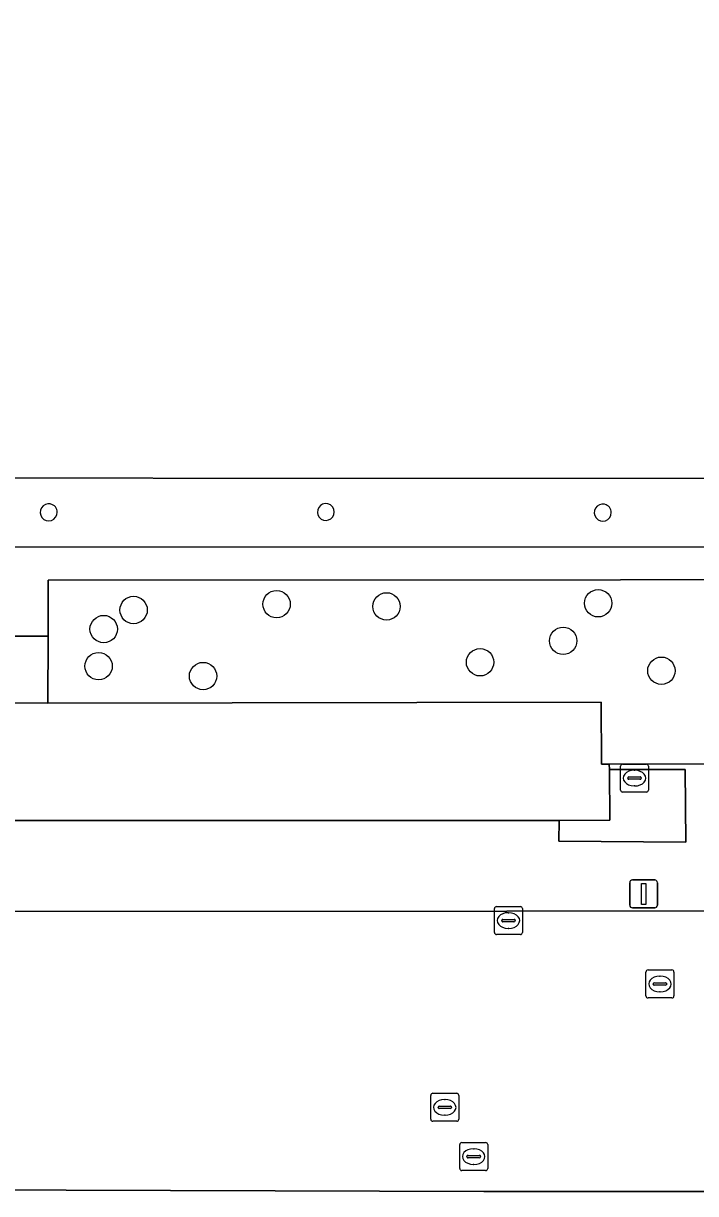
# Model space of a CAD drawing. Extents: x 161477 to 163040, y 383680 to 384871.
# Drawn here: x 162066.22 to 162090.24, y 384371.76 to 384413.59 of the extents above; entities that cross this region are included whole.
import ezdxf

# ---------------------------------------------------------------- set-up
doc = ezdxf.new("R2010")
doc.units = 0
for name, color, linetype in [('IMGEO_Boom', 7, 'Continuous'), ('IMGEO_Dek', 7, 'Continuous'), ('IMGEO_Groenvoorziening', 7, 'Continuous'), ('IMGEO_Kolk', 7, 'Continuous'), ('IMGEO_Lichtmast', 7, 'Continuous'), ('IMGEO_Pand', 7, 'Continuous'), ('IMGEO_Pijler', 7, 'Continuous'), ('IMGEO_Rijbaan_lokaal_open', 7, 'Continuous'), ('IMGEO_Rioolput', 7, 'Continuous'), ('IMGEO_Voetpad_gesloten', 7, 'Continuous'), ('IMGEO_Voetpad_open', 7, 'Continuous')]:
    doc.layers.add(name, color=color, linetype=linetype)

msp = doc.modelspace()

# ---------------------------------------------------------------- linework, layer by layer
at = {"layer": 'IMGEO_Boom'}
for centre in [(162070.16, 384392.62), (162075.27, 384392.83), (162079.2, 384392.75), (162086.76, 384392.86), (162069.09, 384391.94), (162085.51, 384391.52), (162068.91, 384390.61), (162082.54, 384390.75), (162089.02, 384390.45), (162072.64, 384390.26)]:
    msp.add_circle(centre, 0.489, dxfattribs=at)
at = {"layer": 'IMGEO_Dek'}
for points in [[(162016.214, 384442.257), (162015.054, 384442.255), (162015.016, 384443.265), (161993.643, 384443.253), (161993.64, 384438.307), (162016.268, 384438.277), (162016.246, 384396.013), (162017.388, 384394.875), (162106.902, 384394.881), (162107.988, 384395.951), (162108.014, 384445.858), (162106.924, 384446.971), (162017.382, 384446.986), (162016.244, 384445.862)], [(162105.571, 384424.666), (162105.581, 384397.327), (162036.109, 384397.35), (162028.657, 384397.34), (162018.726, 384397.348), (162018.715, 384444.502), (162028.652, 384444.512), (162036.096, 384444.512), (162095.634, 384444.493), (162100.47, 384444.483), (162105.539, 384444.489), (162105.549, 384433.398)]]:
    msp.add_lwpolyline(points, close=True, dxfattribs=at)
at = {"layer": 'IMGEO_Groenvoorziening'}
msp.add_lwpolyline([(162109.357, 384393.708), (162108.017, 384393.713), (162067.11, 384393.683), (162067.109, 384391.689), (162067.099, 384389.292), (162086.866, 384389.32), (162086.879, 384387.107), (162087.159, 384387.107), (162106.559, 384387.116), (162109.346, 384389.918)], close=True, dxfattribs=at)
at = {"layer": 'IMGEO_Kolk'}
for p, q in [((162083.055, 384381.091), (162083.055, 384381.943)), ((162083.13, 384382.017), (162083.982, 384382.017)), ((162083.543, 384381.797), (162083.568, 384381.797)), ((162084.056, 384381.943), (162084.056, 384381.091)), ((162083.314, 384381.511), (162083.314, 384381.523)), ((162083.752, 384381.474), (162083.354, 384381.474)), ((162083.357, 384381.56), (162083.755, 384381.56)), ((162083.798, 384381.523), (162083.798, 384381.511)), ((162083.982, 384381.017), (162083.13, 384381.017)), ((162083.566, 384381.237), (162083.541, 384381.237)), ((162081.813, 384372.653), (162081.813, 384373.505)), ((162081.888, 384373.579), (162082.74, 384373.579)), ((162082.814, 384373.505), (162082.814, 384372.653)), ((162082.072, 384373.073), (162082.072, 384373.085)), ((162082.51, 384373.036), (162082.112, 384373.036)), ((162082.115, 384373.122), (162082.513, 384373.122)), ((162082.301, 384373.359), (162082.326, 384373.359)), ((162082.556, 384373.085), (162082.556, 384373.073)), ((162082.74, 384372.579), (162081.888, 384372.579)), ((162082.324, 384372.799), (162082.299, 384372.799))]:
    msp.add_line(p, q, dxfattribs=at)
for points in [[(162083.055, 384381.091), (162083.055, 384381.943)], [(162083.13, 384382.017), (162083.982, 384382.017)], [(162084.056, 384381.943), (162084.056, 384381.091)], [(162083.982, 384381.017), (162083.13, 384381.017)], [(162081.813, 384372.653), (162081.813, 384373.505)], [(162081.888, 384373.579), (162082.74, 384373.579)], [(162082.814, 384373.505), (162082.814, 384372.653)], [(162082.74, 384372.579), (162081.888, 384372.579)]]:
    msp.add_lwpolyline(points, dxfattribs=at)
for centre, radius, start, end in [((162083.132, 384381.941), 0.0765, 91.552, 178.448), ((162083.132, 384381.941), 0.0765, 91.552, 178.448), ((162083.98, 384381.941), 0.0765, 1.552, 88.448), ((162083.98, 384381.941), 0.0765, 1.552, 88.448), ((162083.354, 384381.52), 0.0403, 85.8775, 175.7526), ((162083.351, 384381.51), 0.0366, 178.938, 274.7102), ((162083.755, 384381.517), 0.043, 264.8664, 352.4533), ((162083.759, 384381.522), 0.0386, 1.7309, 96.639), ((162083.132, 384381.093), 0.0765, 181.552, 268.448), ((162083.132, 384381.093), 0.0765, 181.552, 268.448), ((162083.98, 384381.093), 0.0765, 271.552, 358.448), ((162083.98, 384381.093), 0.0765, 271.552, 358.448), ((162081.89, 384373.503), 0.0765, 91.552, 178.448), ((162081.89, 384373.503), 0.0765, 91.552, 178.448), ((162082.738, 384373.503), 0.0765, 1.552, 88.448), ((162082.738, 384373.503), 0.0765, 1.552, 88.448), ((162082.112, 384373.082), 0.0403, 85.8775, 175.7526), ((162082.109, 384373.072), 0.0366, 178.938, 274.7102), ((162082.513, 384373.079), 0.043, 264.8664, 352.4533), ((162082.517, 384373.084), 0.0386, 1.7309, 96.639), ((162081.89, 384372.655), 0.0765, 181.552, 268.448), ((162081.89, 384372.655), 0.0765, 181.552, 268.448), ((162082.738, 384372.655), 0.0765, 271.552, 358.448), ((162082.738, 384372.655), 0.0765, 271.552, 358.448)]:
    msp.add_arc(centre, radius, start, end, dxfattribs=at)
for centre, major_axis, ratio, start_param, end_param in [((162083.542, 384381.517), (-0.387, 0.002), 0.722429, 4.712389, 7.853982), ((162083.567, 384381.517), (-0.39, 0.002), 0.717154, 1.570796, 4.712389), ((162082.3, 384373.079), (-0.387, 0.002), 0.722429, 4.712389, 7.853982), ((162082.325, 384373.079), (-0.39, 0.002), 0.717154, 1.570796, 4.712389)]:
    msp.add_ellipse(centre, major_axis=major_axis, ratio=ratio, start_param=start_param, end_param=end_param, dxfattribs=at)
at = {"layer": 'IMGEO_Lichtmast'}
for p, q in [((162087.891, 384382.07), (162087.891, 384382.87)), ((162087.891, 384382.87), (162087.891, 384382.07)), ((162087.991, 384382.97), (162088.781, 384382.97)), ((162088.781, 384382.97), (162087.991, 384382.97)), ((162088.881, 384382.87), (162088.881, 384382.07)), ((162088.881, 384382.07), (162088.881, 384382.87)), ((162088.781, 384381.97), (162087.991, 384381.97)), ((162087.991, 384381.97), (162088.781, 384381.97))]:
    msp.add_line(p, q, dxfattribs=at)
msp.add_lwpolyline([(162088.311, 384382.845), (162088.461, 384382.845), (162088.461, 384382.095), (162088.311, 384382.095), (162088.311, 384382.845)], dxfattribs=at)
for centre, start, end in [((162087.991, 384382.87), 90, 180), ((162087.991, 384382.87), 90, 180), ((162088.781, 384382.87), 0, 90), ((162088.781, 384382.87), 360, 90), ((162087.991, 384382.07), 180, 270), ((162087.991, 384382.07), 180, 270), ((162088.781, 384382.07), 270, 0), ((162088.781, 384382.07), 270, 0)]:
    msp.add_arc(centre, 0.1, start, end, dxfattribs=at)
at = {"layer": 'IMGEO_Pand'}
msp.add_lwpolyline([(162105.571, 384424.666), (162095.676, 384424.666), (162095.634, 384444.493), (162036.096, 384444.512), (162034.843, 384445.775), (162029.864, 384445.73), (162028.652, 384444.512), (162018.715, 384444.502), (162018.726, 384397.348), (162028.657, 384397.34), (162029.911, 384396.093), (162034.886, 384396.126), (162036.109, 384397.35), (162105.581, 384397.327)], close=True, dxfattribs=at)
at = {"layer": 'IMGEO_Pijler'}
for centre, radius, start, end in [((162067.124, 384396.113), 0.305, 77.1176, 0.0607), ((162067.126, 384396.114), 0.303, 359.7803, 77.3981), ((162077.029, 384396.123), 0.3, 77.0951, 359.8898), ((162077.029, 384396.122), 0.3, 359.9096, 77.0754), ((162086.924, 384396.101), 0.305, 77.1176, 0.0607), ((162086.923, 384396.1), 0.306, 0.2002, 76.9781)]:
    msp.add_arc(centre, radius, start, end, dxfattribs=at)
at = {"layer": 'IMGEO_Rijbaan_lokaal_open'}
for points in [[(162193.778, 384381.926), (162193.629, 384381.925), (162182.39, 384379.966), (162181.727, 384379.953), (162179.787, 384381.95), (162178.23, 384381.953), (162164.036, 384381.903), (162137.625, 384381.872), (162127.044, 384381.902), (162109.195, 384381.874), (162108.196, 384381.872), (162104.111, 384381.86), (162097.686, 384381.866), (162083.503, 384381.847), (162063.345, 384381.843), (162056.599, 384381.815), (162024.959, 384381.823), (162012.567, 384381.888), (162000, 384381.875), (161998.603, 384381.874), (161977.501, 384381.836)], [(161977.467, 384371.944), (161998.045, 384371.925), (162000, 384371.926), (162006.247, 384371.928), (162007.404, 384371.892), (162015.132, 384371.834), (162041.294, 384371.87), (162041.739, 384371.871), (162062.302, 384371.904), (162064.004, 384371.886), (162082.68, 384371.833), (162101.208, 384371.827), (162104.537, 384371.835), (162125.165, 384371.805), (162133.9, 384371.809), (162138.457, 384371.801), (162166.526, 384371.766), (162179.751, 384371.755), (162181.77, 384373.737), (162182.422, 384373.721), (162193.658, 384371.779), (162193.801, 384371.778), (162193.822, 384375.802), (162193.658, 384375.801)]]:
    msp.add_lwpolyline(points, dxfattribs=at)
at = {"layer": 'IMGEO_Rioolput'}
for p, q in [((162087.559, 384386.184), (162087.559, 384387.036)), ((162087.634, 384387.11), (162088.486, 384387.11)), ((162088.047, 384386.89), (162088.072, 384386.89)), ((162088.56, 384387.036), (162088.56, 384386.184)), ((162087.818, 384386.604), (162087.818, 384386.616)), ((162088.256, 384386.567), (162087.858, 384386.567)), ((162087.861, 384386.653), (162088.259, 384386.653)), ((162088.302, 384386.616), (162088.302, 384386.604)), ((162088.486, 384386.11), (162087.634, 384386.11)), ((162088.07, 384386.33), (162088.045, 384386.33)), ((162088.469, 384378.824), (162088.469, 384379.676)), ((162088.544, 384379.75), (162089.396, 384379.75)), ((162089.47, 384379.676), (162089.47, 384378.824)), ((162088.728, 384379.244), (162088.728, 384379.256)), ((162088.771, 384379.293), (162089.169, 384379.293)), ((162088.957, 384379.53), (162088.982, 384379.53)), ((162089.212, 384379.256), (162089.212, 384379.244)), ((162089.166, 384379.207), (162088.768, 384379.207)), ((162088.98, 384378.97), (162088.955, 384378.97)), ((162089.396, 384378.75), (162088.544, 384378.75)), ((162080.779, 384374.414), (162080.779, 384375.266)), ((162080.854, 384375.34), (162081.706, 384375.34)), ((162081.267, 384375.12), (162081.292, 384375.12)), ((162081.78, 384375.266), (162081.78, 384374.414)), ((162081.038, 384374.834), (162081.038, 384374.846)), ((162081.476, 384374.797), (162081.078, 384374.797)), ((162081.081, 384374.883), (162081.479, 384374.883)), ((162081.522, 384374.846), (162081.522, 384374.834)), ((162081.706, 384374.34), (162080.854, 384374.34)), ((162081.29, 384374.56), (162081.265, 384374.56))]:
    msp.add_line(p, q, dxfattribs=at)
for points in [[(162087.559, 384386.184), (162087.559, 384387.036)], [(162087.634, 384387.11), (162088.486, 384387.11)], [(162088.56, 384387.036), (162088.56, 384386.184)], [(162088.486, 384386.11), (162087.634, 384386.11)], [(162088.469, 384378.824), (162088.469, 384379.676)], [(162088.544, 384379.75), (162089.396, 384379.75)], [(162089.47, 384379.676), (162089.47, 384378.824)], [(162089.396, 384378.75), (162088.544, 384378.75)], [(162080.779, 384374.414), (162080.779, 384375.266)], [(162080.854, 384375.34), (162081.706, 384375.34)], [(162081.78, 384375.266), (162081.78, 384374.414)], [(162081.706, 384374.34), (162080.854, 384374.34)]]:
    msp.add_lwpolyline(points, dxfattribs=at)
for centre, radius, start, end in [((162087.636, 384387.034), 0.0765, 91.552, 178.448), ((162087.636, 384387.034), 0.0765, 91.552, 178.448), ((162088.484, 384387.034), 0.0765, 1.552, 88.448), ((162088.484, 384387.034), 0.0765, 1.552, 88.448), ((162087.858, 384386.613), 0.0403, 85.8775, 175.7526), ((162087.855, 384386.603), 0.0366, 178.938, 274.7102), ((162088.259, 384386.61), 0.043, 264.8664, 352.4533), ((162088.263, 384386.615), 0.0386, 1.7309, 96.639), ((162087.636, 384386.186), 0.0765, 181.552, 268.448), ((162087.636, 384386.186), 0.0765, 181.552, 268.448), ((162088.484, 384386.186), 0.0765, 271.552, 358.448), ((162088.484, 384386.186), 0.0765, 271.552, 358.448), ((162088.546, 384379.674), 0.0765, 91.552, 178.448), ((162088.546, 384379.674), 0.0765, 91.552, 178.448), ((162089.394, 384379.674), 0.0765, 1.552, 88.448), ((162089.394, 384379.674), 0.0765, 1.552, 88.448), ((162088.768, 384379.253), 0.0403, 85.8775, 175.7526), ((162088.765, 384379.243), 0.0366, 178.938, 274.7102), ((162089.169, 384379.25), 0.043, 264.8664, 352.4533), ((162089.173, 384379.255), 0.0386, 1.7309, 96.639), ((162088.546, 384378.826), 0.0765, 181.552, 268.448), ((162088.546, 384378.826), 0.0765, 181.552, 268.448), ((162089.394, 384378.826), 0.0765, 271.552, 358.448), ((162089.394, 384378.826), 0.0765, 271.552, 358.448), ((162080.856, 384375.264), 0.0765, 91.552, 178.448), ((162080.856, 384375.264), 0.0765, 91.552, 178.448), ((162081.704, 384375.264), 0.0765, 1.552, 88.448), ((162081.704, 384375.264), 0.0765, 1.552, 88.448), ((162081.078, 384374.843), 0.0403, 85.8775, 175.7526), ((162081.075, 384374.833), 0.0366, 178.938, 274.7102), ((162081.479, 384374.84), 0.043, 264.8664, 352.4533), ((162081.483, 384374.845), 0.0386, 1.7309, 96.639), ((162080.856, 384374.416), 0.0765, 181.552, 268.448), ((162080.856, 384374.416), 0.0765, 181.552, 268.448), ((162081.704, 384374.416), 0.0765, 271.552, 358.448), ((162081.704, 384374.416), 0.0765, 271.552, 358.448)]:
    msp.add_arc(centre, radius, start, end, dxfattribs=at)
for centre, major_axis, ratio, start_param, end_param in [((162088.046, 384386.61), (-0.387, 0.002), 0.722429, 4.712389, 7.853982), ((162088.071, 384386.61), (-0.39, 0.002), 0.717154, 1.570796, 4.712389), ((162088.956, 384379.25), (-0.387, 0.002), 0.722429, 4.712389, 7.853982), ((162088.981, 384379.25), (-0.39, 0.002), 0.717154, 1.570796, 4.712389), ((162081.266, 384374.84), (-0.387, 0.002), 0.722429, 4.712389, 7.853982), ((162081.291, 384374.84), (-0.39, 0.002), 0.717154, 1.570796, 4.712389)]:
    msp.add_ellipse(centre, major_axis=major_axis, ratio=ratio, start_param=start_param, end_param=end_param, dxfattribs=at)
at = {"layer": 'IMGEO_Voetpad_gesloten'}
for points in [[(162016.214, 384442.257), (162015.054, 384442.255), (162015.016, 384443.265), (161993.643, 384443.253), (161993.64, 384438.307), (162016.268, 384438.277), (162016.246, 384396.013), (162017.388, 384394.875), (162106.902, 384394.881), (162107.988, 384395.951), (162108.014, 384445.858), (162106.924, 384446.971), (162017.382, 384446.986), (162016.244, 384445.862)], [(162095.634, 384444.493), (162100.47, 384444.483), (162105.539, 384444.489), (162105.549, 384433.398), (162105.571, 384424.666), (162105.581, 384397.327), (162036.109, 384397.35), (162028.657, 384397.34), (162018.726, 384397.348), (162018.715, 384444.502), (162028.652, 384444.512), (162036.096, 384444.512)], [(162089.875, 384386.923), (162087.164, 384386.915), (162087.183, 384385.109), (162085.368, 384385.093), (162085.36, 384384.358), (162089.895, 384384.322)]]:
    msp.add_lwpolyline(points, close=True, dxfattribs=at)
at = {"layer": 'IMGEO_Voetpad_open'}
for points in [[(162105.581, 384397.327), (162036.109, 384397.35), (162034.886, 384396.126), (162029.911, 384396.093), (162028.657, 384397.34), (162018.726, 384397.348), (162018.715, 384444.502), (162028.652, 384444.512), (162029.864, 384445.73), (162034.843, 384445.775), (162036.096, 384444.512), (162095.634, 384444.493), (162095.676, 384424.666), (162105.571, 384424.666)], [(162067.109, 384391.689), (162056.99, 384391.69), (162056.991, 384389.498), (162056.991, 384389.298), (162067.099, 384389.292)], [(162087.164, 384386.915), (162087.159, 384387.107), (162086.879, 384387.107), (162086.866, 384389.32), (162067.099, 384389.292), (162056.991, 384389.298), (162056.991, 384389.498), (162046.998, 384389.526), (162047.002, 384389.314), (162046.98, 384387.139), (162061.435, 384387.094), (162061.462, 384385.095), (162085.368, 384385.093), (162087.183, 384385.109)]]:
    msp.add_lwpolyline(points, close=True, dxfattribs=at)
for points in [[(162037.544, 384393.645), (162056.99, 384393.65), (162056.99, 384391.69), (162067.109, 384391.689), (162067.11, 384393.683), (162108.017, 384393.713), (162109.357, 384393.708), (162109.346, 384389.918), (162106.559, 384387.116), (162087.159, 384387.107), (162087.164, 384386.915), (162089.875, 384386.923), (162089.895, 384384.322), (162085.36, 384384.358), (162085.368, 384385.093), (162061.462, 384385.095), (162061.435, 384387.094), (162046.98, 384387.139), (162047.002, 384389.314), (162037.51, 384389.351)], [(162024.959, 384381.823), (162056.599, 384381.815), (162063.345, 384381.843), (162083.503, 384381.847), (162097.686, 384381.866), (162104.111, 384381.86), (162108.196, 384381.872), (162109.195, 384381.874)], [(162125.165, 384371.805), (162104.537, 384371.835), (162101.208, 384371.827), (162082.68, 384371.833), (162064.004, 384371.886), (162062.302, 384371.904), (162041.739, 384371.871), (162041.294, 384371.87), (162015.132, 384371.834), (162007.404, 384371.892), (162006.247, 384371.928), (162000, 384371.926), (161998.045, 384371.925), (161977.467, 384371.944)]]:
    msp.add_lwpolyline(points, dxfattribs=at)
for centre, radius, start, end in [((162067.124, 384396.113), 0.305, 77.1176, 0.0607), ((162067.126, 384396.114), 0.303, 359.7803, 77.3981), ((162077.029, 384396.123), 0.3, 77.0951, 359.8898), ((162077.029, 384396.122), 0.3, 359.9096, 77.0754), ((162086.924, 384396.101), 0.305, 77.1176, 0.0607), ((162086.923, 384396.1), 0.306, 0.2002, 76.9781)]:
    msp.add_arc(centre, radius, start, end, dxfattribs=at)

doc.saveas('drawing.dxf')
